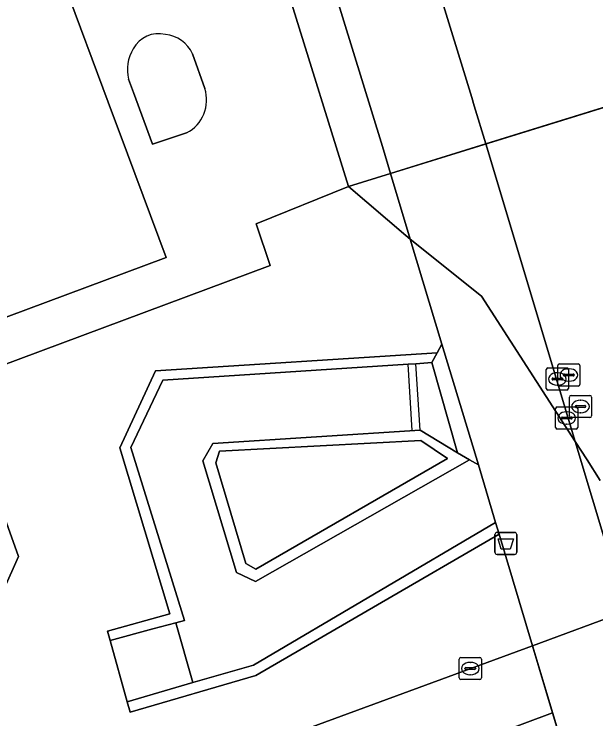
# Model space of a CAD drawing. Extents: x 160806 to 161707, y 383696 to 384148.
# Drawn here: x 161099.49 to 161125.81, y 383898.15 to 383930.02 of the extents above; entities that cross this region are included whole.
import ezdxf

# ---------------------------------------------------------------- set-up
doc = ezdxf.new("R2010")
doc.units = 0
for name, color, linetype in [('IMGEO_Afvalbak', 7, 'Continuous'), ('IMGEO_Erf', 7, 'Continuous'), ('IMGEO_Fietspad_gesloten', 7, 'Continuous'), ('IMGEO_Kolk', 7, 'Continuous'), ('IMGEO_Lijnafwatering', 7, 'Continuous'), ('IMGEO_Muur', 7, 'Continuous'), ('IMGEO_Pand', 7, 'Continuous'), ('IMGEO_Pand_overbouw', 7, 'Continuous'), ('IMGEO_Rijbaan_lokaal_gesloten', 7, 'Continuous'), ('IMGEO_Rioolput', 7, 'Continuous'), ('IMGEO_Terreindeel_gesloten', 7, 'Continuous'), ('IMGEO_Tunneldeel', 7, 'Continuous'), ('IMGEO_Voetpad_gesloten', 7, 'Continuous'), ('IMGEO_Voetpad_op_trap', 7, 'Continuous'), ('IMGEO_Voetpad_open', 7, 'Continuous')]:
    doc.layers.add(name, color=color, linetype=linetype)

msp = doc.modelspace()

# ---------------------------------------------------------------- linework, layer by layer
at = {"layer": 'IMGEO_Afvalbak'}
for p, q in [((161121.242, 383905.684), (161121.242, 383906.484)), ((161121.242, 383906.484), (161121.242, 383905.684)), ((161121.342, 383906.584), (161122.132, 383906.584)), ((161122.132, 383906.584), (161121.342, 383906.584)), ((161122.232, 383906.484), (161122.232, 383905.684)), ((161122.232, 383905.684), (161122.232, 383906.484)), ((161122.132, 383905.584), (161121.342, 383905.584)), ((161121.342, 383905.584), (161122.132, 383905.584))]:
    msp.add_line(p, q, dxfattribs=at)
msp.add_lwpolyline([(161121.385, 383906.298), (161122.089, 383906.298), (161121.94, 383905.828), (161121.534, 383905.828), (161121.385, 383906.298)], dxfattribs=at)
for centre, start, end in [((161121.342, 383906.484), 90, 180), ((161121.342, 383906.484), 90, 180), ((161122.132, 383906.484), 0, 90), ((161122.132, 383906.484), 360, 90), ((161121.342, 383905.684), 180, 270), ((161121.342, 383905.684), 180, 270), ((161122.132, 383905.684), 270, 0), ((161122.132, 383905.684), 270, 0)]:
    msp.add_arc(centre, 0.1, start, end, dxfattribs=at)
at = {"layer": 'IMGEO_Erf'}
msp.add_lwpolyline([(161130.022, 383926.988), (161128.001, 383926.363), (161120.828, 383924.144), (161116.526, 383922.813), (161117.416, 383919.839), (161120.634, 383917.263), (161124.879, 383910.69), (161125.416, 383909.858), (161126.009, 383908.925)], dxfattribs=at)
at = {"layer": 'IMGEO_Fietspad_gesloten'}
for points in [[(161121.915, 383946.336), (161119.258, 383954.945), (161112.041, 383952.737), (161120.194, 383926.245), (161120.308, 383925.869), (161120.828, 383924.144), (161128.001, 383926.363)], [(161130.415, 383892.303), (161137.527, 383894.886), (161137.397, 383895.319), (161137.082, 383896.366), (161136.2, 383899.301), (161135.228, 383902.537), (161134.295, 383905.64), (161133.125, 383909.533), (161132.871, 383910.379), (161128.001, 383926.363), (161120.828, 383924.144), (161124.879, 383910.69), (161127.188, 383903.021), (161128.124, 383899.912), (161129.099, 383896.676), (161129.981, 383893.745), (161130.285, 383892.737)]]:
    msp.add_lwpolyline(points, close=True, dxfattribs=at)
at = {"layer": 'IMGEO_Kolk'}
for p, q in [((161123.57, 383913.093), (161123.57, 383913.945)), ((161123.645, 383914.019), (161124.497, 383914.019)), ((161124.571, 383913.945), (161124.571, 383913.093)), ((161124.058, 383913.799), (161124.083, 383913.799)), ((161123.829, 383913.513), (161123.829, 383913.525)), ((161124.267, 383913.476), (161123.869, 383913.476)), ((161123.872, 383913.562), (161124.27, 383913.562)), ((161124.313, 383913.525), (161124.313, 383913.513)), ((161124.497, 383913.019), (161123.645, 383913.019)), ((161124.081, 383913.239), (161124.056, 383913.239)), ((161119.707, 383900.928), (161120.559, 383900.928)), ((161119.632, 383900.002), (161119.632, 383900.854)), ((161120.12, 383900.708), (161120.145, 383900.708)), ((161120.633, 383900.854), (161120.633, 383900.002)), ((161119.891, 383900.422), (161119.891, 383900.434)), ((161120.329, 383900.385), (161119.931, 383900.385)), ((161119.934, 383900.471), (161120.332, 383900.471)), ((161120.375, 383900.434), (161120.375, 383900.422)), ((161120.559, 383899.928), (161119.707, 383899.928)), ((161120.143, 383900.148), (161120.118, 383900.148))]:
    msp.add_line(p, q, dxfattribs=at)
for points in [[(161123.57, 383913.093), (161123.57, 383913.945)], [(161123.645, 383914.019), (161124.497, 383914.019)], [(161124.571, 383913.945), (161124.571, 383913.093)], [(161124.497, 383913.019), (161123.645, 383913.019)], [(161119.707, 383900.928), (161120.559, 383900.928)], [(161119.632, 383900.002), (161119.632, 383900.854)], [(161120.633, 383900.854), (161120.633, 383900.002)], [(161120.559, 383899.928), (161119.707, 383899.928)]]:
    msp.add_lwpolyline(points, dxfattribs=at)
for centre, radius, start, end in [((161123.647, 383913.943), 0.0765, 91.552, 178.448), ((161123.647, 383913.943), 0.0765, 91.552, 178.448), ((161124.495, 383913.943), 0.0765, 1.552, 88.448), ((161124.495, 383913.943), 0.0765, 1.552, 88.448), ((161123.869, 383913.522), 0.0403, 85.8775, 175.7526), ((161123.866, 383913.512), 0.0366, 178.938, 274.7102), ((161124.27, 383913.519), 0.043, 264.8664, 352.4533), ((161124.274, 383913.524), 0.0386, 1.7309, 96.639), ((161123.647, 383913.095), 0.0765, 181.552, 268.448), ((161123.647, 383913.095), 0.0765, 181.552, 268.448), ((161124.495, 383913.095), 0.0765, 271.552, 358.448), ((161124.495, 383913.095), 0.0765, 271.552, 358.448), ((161119.709, 383900.852), 0.0765, 91.552, 178.448), ((161119.709, 383900.852), 0.0765, 91.552, 178.448), ((161120.557, 383900.852), 0.0765, 1.552, 88.448), ((161120.557, 383900.852), 0.0765, 1.552, 88.448), ((161119.931, 383900.431), 0.0403, 85.8775, 175.7526), ((161119.928, 383900.421), 0.0366, 178.938, 274.7102), ((161120.332, 383900.428), 0.043, 264.8664, 352.4533), ((161120.336, 383900.433), 0.0386, 1.7309, 96.639), ((161119.709, 383900.004), 0.0765, 181.552, 268.448), ((161119.709, 383900.004), 0.0765, 181.552, 268.448), ((161120.557, 383900.004), 0.0765, 271.552, 358.448), ((161120.557, 383900.004), 0.0765, 271.552, 358.448)]:
    msp.add_arc(centre, radius, start, end, dxfattribs=at)
for centre, major_axis, ratio, start_param, end_param in [((161124.057, 383913.519), (-0.387, 0.002), 0.722429, 4.712389, 7.853982), ((161124.082, 383913.519), (-0.39, 0.002), 0.717154, 1.570796, 4.712389), ((161120.119, 383900.428), (-0.387, 0.002), 0.722429, 4.712389, 7.853982), ((161120.144, 383900.428), (-0.39, 0.002), 0.717154, 1.570796, 4.712389)]:
    msp.add_ellipse(centre, major_axis=major_axis, ratio=ratio, start_param=start_param, end_param=end_param, dxfattribs=at)
at = {"layer": 'IMGEO_Lijnafwatering'}
for points in [[(161117.508, 383911.188), (161117.316, 383914.187)], [(161117.857, 383911.21), (161117.665, 383914.21)]]:
    msp.add_lwpolyline(points, dxfattribs=at)
at = {"layer": 'IMGEO_Muur'}
for points in [[(161119.556, 383910.187), (161120.098, 383909.86), (161120.497, 383909.633), (161118.837, 383915.091), (161118.631, 383914.703), (161118.395, 383914.257)], [(161118.631, 383914.703), (161105.892, 383913.881), (161104.271, 383910.409), (161106.545, 383902.903), (161103.727, 383902.124), (161103.845, 383901.699), (161105.771, 383902.216), (161106.814, 383902.496), (161107.21, 383902.603), (161104.78, 383910.427), (161106.217, 383913.466), (161117.316, 383914.187), (161117.665, 383914.21), (161118.395, 383914.257)], [(161117.857, 383911.21), (161108.487, 383910.609), (161108.038, 383909.813), (161109.558, 383904.775), (161110.414, 383904.368), (161120.098, 383909.86), (161119.556, 383910.187)], [(161109.973, 383905.171), (161108.62, 383909.731), (161108.792, 383910.253), (161117.894, 383910.731), (161119.095, 383909.928), (161110.426, 383904.918)], [(161121.435, 383906.506), (161121.279, 383907.023), (161110.317, 383900.587), (161107.587, 383899.793), (161106.55, 383899.492), (161104.616, 383898.93), (161104.747, 383898.459), (161110.423, 383900.109)]]:
    msp.add_lwpolyline(points, close=True, dxfattribs=at)
at = {"layer": 'IMGEO_Pand'}
msp.add_lwpolyline([(161107.738, 383951.357), (161107.72, 383951.415), (161107.6, 383951.813), (161105.62, 383951.085), (161106.884, 383947.107), (161114.626, 383922.225), (161116.526, 383922.813), (161116.164, 383924.025)], close=True, dxfattribs=at)
for points in [[(161089.207, 383912.618), (161106.369, 383919.012), (161104.623, 383923.698), (161103.75, 383926.041), (161101.771, 383931.352)], [(161108.122, 383926.651), (161107.57, 383928.223)], [(161104.676, 383927.072), (161104.896, 383926.475), (161105.758, 383924.128), (161107.3, 383924.64)]]:
    msp.add_lwpolyline(points, dxfattribs=at)
for centre, radius, start, end in [((161106.032, 383927.834), 1.297, 76.3862, 151.9049), ((161106.165, 383927.544), 1.561, 25.8033, 83.6594), ((161106.351, 383927.517), 1.733, 147.6393, 194.8872), ((161106.521, 383926.132), 1.683, 297.5609, 17.9744)]:
    msp.add_arc(centre, radius, start, end, dxfattribs=at)
at = {"layer": 'IMGEO_Pand_overbouw'}
msp.add_lwpolyline([(161121.28, 383955.564), (161107.72, 383951.415), (161107.738, 383951.357), (161116.164, 383924.025), (161116.526, 383922.813), (161130.022, 383926.988)], close=True, dxfattribs=at)
at = {"layer": 'IMGEO_Rijbaan_lokaal_gesloten'}
msp.add_lwpolyline([(161138.226, 383900.14), (161137.264, 383903.436), (161136.395, 383906.417), (161136.29, 383906.378), (161134.295, 383905.64), (161132.027, 383904.8), (161127.188, 383903.021), (161122.947, 383901.461), (161123.856, 383898.429), (161124.834, 383895.166), (161125.73, 383892.176), (161129.981, 383893.745), (161137.082, 383896.366), (161139.108, 383897.114)], close=True, dxfattribs=at)
for points in [[(161052.706, 383871.695), (161058.385, 383874.003), (161123.856, 383898.429), (161122.947, 383901.461), (161112.24, 383897.525), (161109.822, 383896.628), (161056.828, 383876.93)], [(161055.15, 383867.42), (161056.736, 383868.572), (161058.026, 383869.524), (161059.167, 383870.205), (161060.248, 383870.877), (161065.062, 383872.804), (161085.608, 383880.466), (161107.78, 383888.735), (161118.453, 383892.804), (161124.834, 383895.166), (161123.856, 383898.429), (161058.385, 383874.003), (161052.706, 383871.695), (161048.92, 383870.119), (161039.869, 383865.874), (161036.178, 383864.074), (161029.909, 383860.935), (161025.299, 383858.701), (161020.824, 383856.668), (161017.186, 383855.101), (161013.403, 383853.559), (161007.926, 383851.482), (160992.741, 383845.886)]]:
    msp.add_lwpolyline(points, dxfattribs=at)
at = {"layer": 'IMGEO_Rioolput'}
for p, q in [((161124.09, 383913.273), (161124.09, 383914.125)), ((161124.165, 383914.199), (161125.017, 383914.199)), ((161124.578, 383913.979), (161124.603, 383913.979)), ((161125.091, 383914.125), (161125.091, 383913.273)), ((161124.349, 383913.693), (161124.349, 383913.705)), ((161124.787, 383913.656), (161124.389, 383913.656)), ((161124.392, 383913.742), (161124.79, 383913.742)), ((161124.833, 383913.705), (161124.833, 383913.693)), ((161124.601, 383913.419), (161124.576, 383913.419)), ((161125.017, 383913.199), (161124.165, 383913.199)), ((161124.618, 383911.848), (161124.618, 383912.7)), ((161124.693, 383912.774), (161125.545, 383912.774)), ((161125.619, 383912.7), (161125.619, 383911.848)), ((161125.106, 383912.554), (161125.131, 383912.554)), ((161123.993, 383911.329), (161123.993, 383912.181)), ((161124.068, 383912.255), (161124.92, 383912.255)), ((161124.481, 383912.035), (161124.506, 383912.035)), ((161124.877, 383912.268), (161124.877, 383912.28)), ((161125.315, 383912.231), (161124.917, 383912.231)), ((161124.92, 383912.317), (161125.318, 383912.317)), ((161124.994, 383912.181), (161124.994, 383911.329)), ((161125.361, 383912.28), (161125.361, 383912.268)), ((161124.252, 383911.749), (161124.252, 383911.761)), ((161124.69, 383911.712), (161124.292, 383911.712)), ((161124.295, 383911.798), (161124.693, 383911.798)), ((161125.545, 383911.774), (161124.693, 383911.774)), ((161124.736, 383911.761), (161124.736, 383911.749)), ((161125.129, 383911.994), (161125.104, 383911.994)), ((161124.504, 383911.475), (161124.479, 383911.475)), ((161124.92, 383911.255), (161124.068, 383911.255))]:
    msp.add_line(p, q, dxfattribs=at)
for points in [[(161124.09, 383913.273), (161124.09, 383914.125)], [(161124.165, 383914.199), (161125.017, 383914.199)], [(161125.091, 383914.125), (161125.091, 383913.273)], [(161125.017, 383913.199), (161124.165, 383913.199)], [(161124.618, 383911.848), (161124.618, 383912.7)], [(161124.693, 383912.774), (161125.545, 383912.774)], [(161125.619, 383912.7), (161125.619, 383911.848)], [(161123.993, 383911.329), (161123.993, 383912.181)], [(161124.068, 383912.255), (161124.92, 383912.255)], [(161124.994, 383912.181), (161124.994, 383911.329)], [(161125.545, 383911.774), (161124.693, 383911.774)], [(161124.92, 383911.255), (161124.068, 383911.255)]]:
    msp.add_lwpolyline(points, dxfattribs=at)
for centre, radius, start, end in [((161124.167, 383914.123), 0.0765, 91.552, 178.448), ((161124.167, 383914.123), 0.0765, 91.552, 178.448), ((161125.015, 383914.123), 0.0765, 1.552, 88.448), ((161125.015, 383914.123), 0.0765, 1.552, 88.448), ((161124.389, 383913.702), 0.0403, 85.8775, 175.7526), ((161124.386, 383913.692), 0.0366, 178.938, 274.7102), ((161124.79, 383913.699), 0.043, 264.8664, 352.4533), ((161124.794, 383913.704), 0.0386, 1.7309, 96.639), ((161124.167, 383913.275), 0.0765, 181.552, 268.448), ((161124.167, 383913.275), 0.0765, 181.552, 268.448), ((161125.015, 383913.275), 0.0765, 271.552, 358.448), ((161125.015, 383913.275), 0.0765, 271.552, 358.448), ((161124.695, 383912.698), 0.0765, 91.552, 178.448), ((161124.695, 383912.698), 0.0765, 91.552, 178.448), ((161125.543, 383912.698), 0.0765, 1.552, 88.448), ((161125.543, 383912.698), 0.0765, 1.552, 88.448), ((161124.07, 383912.179), 0.0765, 91.552, 178.448), ((161124.07, 383912.179), 0.0765, 91.552, 178.448), ((161124.917, 383912.277), 0.0403, 85.8775, 175.7526), ((161124.914, 383912.267), 0.0366, 178.938, 274.7102), ((161124.918, 383912.179), 0.0765, 1.552, 88.448), ((161124.918, 383912.179), 0.0765, 1.552, 88.448), ((161125.318, 383912.274), 0.043, 264.8664, 352.4533), ((161125.322, 383912.279), 0.0386, 1.7309, 96.639), ((161124.292, 383911.758), 0.0403, 85.8775, 175.7526), ((161124.289, 383911.748), 0.0366, 178.938, 274.7102), ((161124.695, 383911.85), 0.0765, 181.552, 268.448), ((161124.695, 383911.85), 0.0765, 181.552, 268.448), ((161124.693, 383911.755), 0.043, 264.8664, 352.4533), ((161124.697, 383911.76), 0.0386, 1.7309, 96.639), ((161125.543, 383911.85), 0.0765, 271.552, 358.448), ((161125.543, 383911.85), 0.0765, 271.552, 358.448), ((161124.07, 383911.331), 0.0765, 181.552, 268.448), ((161124.07, 383911.331), 0.0765, 181.552, 268.448), ((161124.918, 383911.331), 0.0765, 271.552, 358.448), ((161124.918, 383911.331), 0.0765, 271.552, 358.448)]:
    msp.add_arc(centre, radius, start, end, dxfattribs=at)
for centre, major_axis, ratio, start_param, end_param in [((161124.577, 383913.699), (-0.387, 0.002), 0.722429, 4.712389, 7.853982), ((161124.602, 383913.699), (-0.39, 0.002), 0.717154, 1.570796, 4.712389), ((161125.105, 383912.274), (-0.387, 0.002), 0.722429, 4.712389, 7.853982), ((161125.13, 383912.274), (-0.39, 0.002), 0.717154, 1.570796, 4.712389), ((161124.48, 383911.755), (-0.387, 0.002), 0.722429, 4.712389, 7.853982), ((161124.505, 383911.755), (-0.39, 0.002), 0.717154, 1.570796, 4.712389)]:
    msp.add_ellipse(centre, major_axis=major_axis, ratio=ratio, start_param=start_param, end_param=end_param, dxfattribs=at)
at = {"layer": 'IMGEO_Terreindeel_gesloten'}
for points in [[(161056.247, 383885.258), (161085.633, 383896.162), (161086.368, 383895.852), (161097.15, 383899.812), (161099.69, 383905.487), (161096.881, 383913.365), (161111.083, 383918.654), (161110.447, 383920.534), (161114.626, 383922.225), (161106.884, 383947.107)], [(161101.771, 383931.352), (161103.75, 383926.041), (161104.623, 383923.698), (161106.369, 383919.012), (161089.207, 383912.618), (161090.861, 383908.178), (161083.887, 383905.58), (161070.1, 383900.443), (161068.363, 383905.105), (161067.49, 383907.448), (161066.551, 383909.97), (161060.631, 383907.756), (161062.646, 383902.961), (161064.332, 383898.36), (161063.919, 383898.209), (161062.384, 383902.397), (161058.075, 383900.818), (161057.923, 383901.231), (161055.575, 383900.371)], [(161107.57, 383928.223), (161108.122, 383926.651)], [(161104.896, 383926.475), (161104.676, 383927.072)], [(161107.3, 383924.64), (161105.758, 383924.128), (161104.896, 383926.475)]]:
    msp.add_lwpolyline(points, dxfattribs=at)
for centre, radius, start, end in [((161106.032, 383927.834), 1.297, 76.3862, 151.9049), ((161106.165, 383927.544), 1.561, 25.8033, 83.6594), ((161106.351, 383927.517), 1.733, 147.6393, 194.8872), ((161106.521, 383926.132), 1.683, 297.5609, 17.9744)]:
    msp.add_arc(centre, radius, start, end, dxfattribs=at)
at = {"layer": 'IMGEO_Tunneldeel'}
msp.add_lwpolyline([(161136.395, 383906.417), (161135.107, 383910.27), (161130.022, 383926.988), (161128.001, 383926.363), (161120.828, 383924.144), (161116.526, 383922.813), (161117.416, 383919.839), (161118.837, 383915.091), (161120.497, 383909.633), (161121.279, 383907.023), (161121.435, 383906.506), (161122.947, 383901.461), (161125.73, 383892.176), (161126.025, 383891.192), (161126.095, 383890.959), (161125.939, 383890.924), (161126.007, 383890.701), (161130.415, 383892.303), (161137.527, 383894.886), (161139.721, 383895.683), (161139.661, 383895.886), (161139.496, 383895.835), (161139.429, 383896.055), (161139.108, 383897.114)], close=True, dxfattribs=at)
at = {"layer": 'IMGEO_Voetpad_gesloten'}
for points in [[(161108.038, 383909.813), (161108.487, 383910.609), (161117.857, 383911.21), (161119.556, 383910.187), (161118.395, 383914.257), (161117.665, 383914.21), (161117.316, 383914.187), (161106.217, 383913.466), (161104.78, 383910.427), (161107.21, 383902.603), (161106.814, 383902.496), (161107.587, 383899.793), (161110.317, 383900.587), (161121.279, 383907.023), (161120.497, 383909.633), (161120.098, 383909.86), (161110.414, 383904.368), (161109.558, 383904.775)], [(161110.426, 383904.918), (161119.095, 383909.928), (161117.894, 383910.731), (161108.792, 383910.253), (161108.62, 383909.731), (161109.973, 383905.171)]]:
    msp.add_lwpolyline(points, close=True, dxfattribs=at)
at = {"layer": 'IMGEO_Voetpad_op_trap'}
msp.add_lwpolyline([(161106.814, 383902.496), (161105.771, 383902.216), (161103.845, 383901.699), (161104.616, 383898.93), (161106.55, 383899.492), (161107.587, 383899.793)], close=True, dxfattribs=at)
at = {"layer": 'IMGEO_Voetpad_open'}
for points in [[(161112.041, 383952.737), (161107.72, 383951.415), (161107.738, 383951.357), (161116.164, 383924.025), (161116.526, 383922.813), (161120.828, 383924.144), (161120.308, 383925.869), (161120.194, 383926.245)], [(161126.007, 383890.701), (161130.415, 383892.303), (161130.285, 383892.737), (161129.981, 383893.745), (161129.099, 383896.676), (161128.124, 383899.912), (161127.188, 383903.021), (161124.879, 383910.69), (161120.828, 383924.144), (161116.526, 383922.813), (161117.416, 383919.839), (161118.837, 383915.091), (161120.497, 383909.633), (161121.279, 383907.023), (161121.435, 383906.506), (161122.947, 383901.461), (161125.73, 383892.176), (161126.025, 383891.192), (161126.095, 383890.959), (161125.939, 383890.924)], [(161116.526, 383922.813), (161114.626, 383922.225), (161117.213, 383920.012), (161117.416, 383919.839)]]:
    msp.add_lwpolyline(points, close=True, dxfattribs=at)
for points in [[(161104.271, 383910.409), (161105.892, 383913.881), (161118.631, 383914.703), (161118.837, 383915.091), (161117.416, 383919.839), (161117.213, 383920.012), (161114.626, 383922.225), (161110.447, 383920.534), (161111.083, 383918.654), (161096.881, 383913.365), (161099.69, 383905.487), (161097.15, 383899.812), (161086.368, 383895.852), (161085.633, 383896.162), (161056.247, 383885.258), (161056.426, 383884.769), (161056.013, 383884.618), (161054.963, 383884.085)], [(161126.009, 383908.925), (161125.416, 383909.858), (161124.879, 383910.69), (161120.634, 383917.263), (161117.416, 383919.839), (161118.837, 383915.091), (161120.497, 383909.633), (161121.279, 383907.023), (161121.435, 383906.506), (161122.947, 383901.461), (161127.188, 383903.021), (161132.027, 383904.8), (161134.295, 383905.64), (161136.29, 383906.378), (161136.395, 383906.417), (161135.107, 383910.27)], [(161109.822, 383896.628), (161112.24, 383897.525), (161122.947, 383901.461), (161121.435, 383906.506), (161110.423, 383900.109), (161104.747, 383898.459), (161104.616, 383898.93), (161103.845, 383901.699), (161103.727, 383902.124), (161106.545, 383902.903), (161104.271, 383910.409)]]:
    msp.add_lwpolyline(points, dxfattribs=at)

doc.saveas('drawing.dxf')
